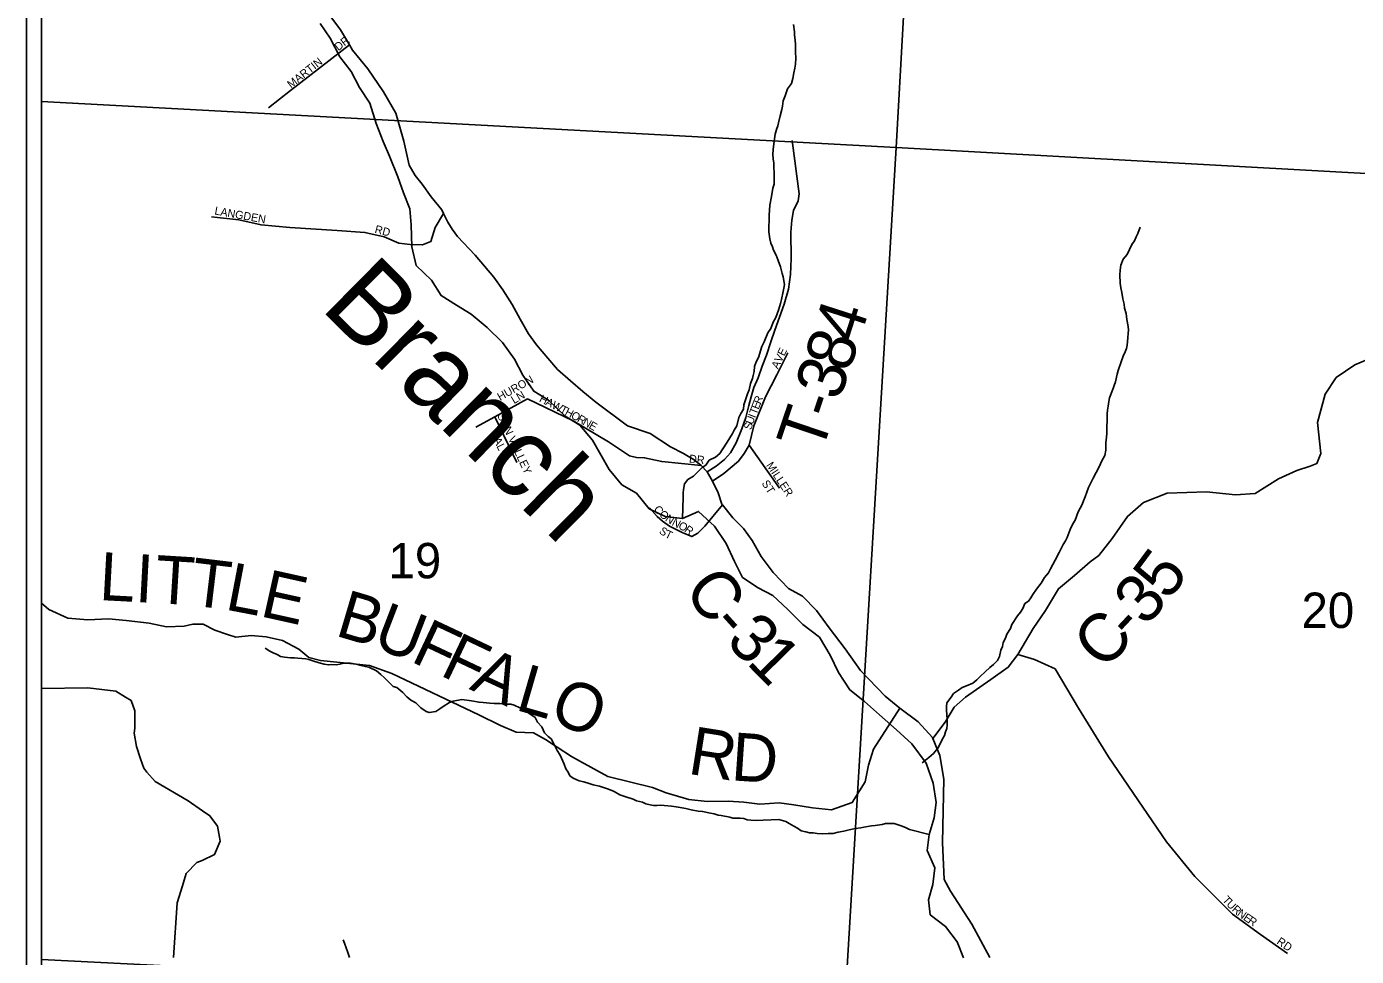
# Model space of a CAD drawing. Extents: x 0 to 34, y 0 to 22.
# Drawn here: x 2.6 to 4.174, y 17.152 to 18.251 of the extents above; entities that cross this region are included whole.
import ezdxf

# ---------------------------------------------------------------- set-up
doc = ezdxf.new("R2010")
doc.units = 0
for name, color, linetype in [('GM_X_County', 7, 'Continuous'), ('GM_X_County_Road', 7, 'Continuous'), ('GM_X_County_Road_Text', 7, 'Continuous'), ('GM_X_Minor_River', 7, 'Continuous'), ('GM_X_Minor_River_Text', 7, 'Continuous'), ('GM_X_Section', 7, 'Continuous'), ('GM_X_Section_Text', 7, 'Continuous'), ('GM_X_Township', 7, 'Continuous'), ('GM_X_Township_Road', 7, 'Continuous'), ('GM_X_Township_Road_Text', 7, 'Continuous'), ('GM_X_Township_ROW', 7, 'Continuous'), ('GM_X_Township_Subdivision', 7, 'Continuous'), ('GM_X_Township_Subdivision_Text', 7, 'Continuous'), ('SH_Data', 7, 'Continuous')]:
    doc.layers.add(name, color=color, linetype=linetype)

msp = doc.modelspace()

# ---------------------------------------------------------------- linework, layer by layer
at = {"layer": 'GM_X_County'}
msp.add_lwpolyline([(9.4175, 16.6203), (9.4175, 20.9), (2.6175, 20.9), (2.6175, 15.1694)], dxfattribs=at)
at = {"layer": 'GM_X_County_Road'}
for points in [[(3.7398, 17.1503), (3.7184, 17.1898), (3.6933, 17.2288), (3.6857, 17.2425), (3.6837, 17.2866), (3.6854, 17.3614), (3.6808, 17.3895), (3.6725, 17.4096), (3.672, 17.4107), (3.6549, 17.4293), (3.6332, 17.4452), (3.6158, 17.4596), (3.5869, 17.4899), (3.5686, 17.5157), (3.5496, 17.5404), (3.5348, 17.5608), (3.5181, 17.5779), (3.5014, 17.587), (3.4835, 17.6059), (3.4694, 17.6249), (3.4584, 17.6438), (3.4485, 17.6579), (3.4359, 17.6704), (3.4234, 17.6858), (3.4226, 17.6867), (3.4182, 17.7002), (3.4117, 17.7138), (3.4052, 17.7249), (3.3984, 17.7322), (3.3899, 17.739), (3.3772, 17.7464), (3.3619, 17.7546), (3.3378, 17.7704), (3.311, 17.7791), (3.2734, 17.8071), (3.2582, 17.8199), (3.2437, 17.8324), (3.2282, 17.8461), (3.2168, 17.8593), (3.2035, 17.8749), (3.1939, 17.8881), (3.184, 17.9056), (3.1745, 17.9226), (3.1635, 17.9401), (3.1528, 17.9552), (3.1308, 17.981), (3.1099, 18.0033), (3.1034, 18.012), (3.0985, 18.02), (3.0933, 18.0306), (3.0912, 18.0348), (3.0787, 18.0503), (3.068, 18.0651), (3.0597, 18.0753), (3.0528, 18.0874), (3.0463, 18.1159), (3.0368, 18.1489), (3.0223, 18.1743), (3.0037, 18.2016), (2.9858, 18.2235), (2.982, 18.2298), (2.9713, 18.2478), (2.9542, 18.2709)], [(3.6725, 17.4096), (3.6871, 17.4286), (3.6977, 17.4465), (3.7109, 17.4583), (3.7412, 17.4793), (3.7616, 17.4937), (3.773, 17.5089), (3.7911, 17.5394), (3.8058, 17.561), (3.8209, 17.5865), (3.8402, 17.6021), (3.8584, 17.6185), (3.869, 17.6261), (3.8844, 17.6462), (3.9026, 17.6721), (3.9215, 17.6885), (3.9495, 17.6995), (3.9961, 17.7012), (4.0306, 17.6978), (4.0537, 17.6994), (4.0814, 17.7165), (4.103, 17.7264), (4.1189, 17.7314), (4.1268, 17.7348), (4.1317, 17.7466), (4.1275, 17.7831), (4.1365, 17.8169), (4.1497, 17.8366), (4.1716, 17.8515), (4.1944, 17.861)], [(2.6175, 17.5696), (2.6262, 17.5619), (2.6489, 17.5517), (2.6725, 17.5499), (2.6971, 17.5511), (2.7179, 17.5489), (2.7449, 17.5459), (2.7657, 17.5414), (2.7866, 17.5425), (2.7968, 17.5448), (2.8089, 17.5445), (2.8226, 17.5377), (2.8378, 17.5324), (2.8476, 17.5294), (2.8658, 17.5313), (2.8833, 17.5298), (2.903, 17.5253), (2.922, 17.5151), (2.9341, 17.5053), (2.9478, 17.5019), (3.0058, 17.4959), (3.032, 17.4865), (3.1352, 17.4373), (3.1606, 17.4249), (3.1792, 17.4169), (3.1997, 17.4162), (3.2141, 17.4083), (3.2278, 17.3992), (3.2449, 17.3882), (3.2553, 17.3824)], [(2.7844, 17.2352), (2.7865, 17.242), (2.7889, 17.2497), (2.8013, 17.2627), (2.8079, 17.2652), (2.8225, 17.2722), (2.8289, 17.2879), (2.8282, 17.2927), (2.826, 17.3056), (2.817, 17.3181), (2.8083, 17.3241), (2.791, 17.3359), (2.7523, 17.3586), (2.7423, 17.3698), (2.7386, 17.3745), (2.7349, 17.3856), (2.7301, 17.4), (2.7274, 17.4157), (2.728, 17.4215), (2.7282, 17.4421), (2.7237, 17.4544), (2.717, 17.4585), (2.7056, 17.4653), (2.6724, 17.4693), (2.6175, 17.4685)], [(3.2553, 17.3824), (3.2554, 17.3824), (3.2878, 17.3644), (3.3405, 17.3516), (3.3568, 17.3451), (3.3837, 17.3372), (3.4053, 17.335), (3.4307, 17.3354), (3.4486, 17.3343), (3.4675, 17.3317), (3.4906, 17.3333), (3.5077, 17.331), (3.5301, 17.3273), (3.5524, 17.325), (3.5771, 17.3338), (3.5922, 17.3582), (3.5963, 17.3779), (3.6023, 17.3969), (3.6332, 17.4452)], [(2.7739, 17.1505), (2.7783, 17.2151), (2.7844, 17.2351), (2.7844, 17.2352)]]:
    msp.add_lwpolyline(points, dxfattribs=at)
at = {"layer": 'GM_X_Minor_River'}
for points in [[(2.9472, 18.2553), (2.9593, 18.2378), (2.9706, 18.2158), (2.9842, 18.1983), (2.994, 18.1793), (3.0061, 18.1611), (3.0136, 18.1368), (3.0219, 18.1156), (3.0294, 18.0981), (3.0393, 18.0738), (3.046, 18.0549), (3.0536, 18.0359), (3.0551, 18.0169), (3.0558, 17.9911), (3.061, 17.9691), (3.0792, 17.9516), (3.0905, 17.9334), (3.1087, 17.922), (3.1261, 17.9114), (3.145, 17.8954), (3.1631, 17.878), (3.1775, 17.8582), (3.1873, 17.8392), (3.2001, 17.8202), (3.2175, 17.8096), (3.2372, 17.7906), (3.2545, 17.78), (3.2697, 17.7625), (3.2893, 17.7276), (3.3044, 17.7093), (3.3218, 17.6995), (3.3369, 17.6812), (3.3558, 17.6721), (3.3763, 17.6698), (3.3952, 17.6781), (3.4141, 17.6607), (3.4277, 17.6401), (3.4375, 17.6189), (3.4473, 17.5999), (3.4655, 17.5877), (3.4829, 17.5786), (3.5003, 17.5626), (3.5184, 17.5444), (3.5381, 17.5292), (3.5509, 17.5079), (3.5607, 17.4874), (3.5743, 17.4669), (3.5917, 17.4532), (3.6091, 17.4373), (3.6295, 17.4198), (3.6476, 17.4031), (3.6643, 17.3803), (3.6726, 17.3567), (3.6763, 17.3339), (3.674, 17.3157), (3.6679, 17.2959), (3.6656, 17.277), (3.6747, 17.2564), (3.6724, 17.2367), (3.6671, 17.2185), (3.6693, 17.201), (3.6875, 17.1873), (3.7011, 17.1691), (3.7086, 17.1501)], [(3.3763, 17.6698), (3.3768, 17.6945), (3.3769, 17.6999), (3.3774, 17.704), (3.3786, 17.7105), (3.3825, 17.7157), (3.389, 17.7198), (3.3932, 17.7235), (3.3994, 17.7299), (3.4036, 17.7328), (3.4079, 17.7385), (3.4152, 17.7421), (3.4205, 17.7466), (3.4229, 17.7507), (3.4291, 17.7601), (3.4353, 17.7703), (3.4373, 17.7741), (3.4404, 17.7793), (3.4429, 17.7892), (3.4448, 17.7929), (3.4483, 17.7989), (3.4488, 17.8043), (3.4532, 17.8171), (3.4552, 17.822), (3.4568, 17.8292), (3.4588, 17.8352), (3.4597, 17.839), (3.4609, 17.8436), (3.4614, 17.8496), (3.4633, 17.8549), (3.4661, 17.8602), (3.4701, 17.873), (3.4728, 17.8787), (3.4772, 17.8892), (3.4807, 17.8945), (3.4835, 17.9017), (3.4866, 17.9073), (3.4898, 17.916), (3.4922, 17.9239), (3.4934, 17.9289), (3.4951, 17.9383), (3.4959, 17.9421), (3.4968, 17.9463), (3.4954, 17.9554), (3.494, 17.9596), (3.4922, 17.9672), (3.4893, 17.9749), (3.4868, 17.981), (3.4838, 17.9871), (3.4828, 17.991), (3.4806, 17.9952), (3.4795, 18.0005), (3.4785, 18.0089), (3.4789, 18.0283), (3.4795, 18.0404), (3.4816, 18.0506), (3.4832, 18.0605), (3.4845, 18.065), (3.4847, 18.0798), (3.4844, 18.0836), (3.4841, 18.0901), (3.4835, 18.095), (3.4832, 18.1003), (3.4833, 18.106), (3.4842, 18.1129), (3.485, 18.1189), (3.4859, 18.1242), (3.4875, 18.1299), (3.4891, 18.1341), (3.4899, 18.1378), (3.4919, 18.1458), (3.4936, 18.1533), (3.4944, 18.1575), (3.4953, 18.1636), (3.4977, 18.1696), (3.5005, 18.1779), (3.5051, 18.1843), (3.5067, 18.19), (3.508, 18.1968), (3.5092, 18.2025), (3.5097, 18.207), (3.5102, 18.2142), (3.5099, 18.2211), (3.5097, 18.2306), (3.5094, 18.2351), (3.5088, 18.2416), (3.5085, 18.2454), (3.5075, 18.2538)], [(3.6596, 17.3807), (3.6676, 17.387), (3.673, 17.3919), (3.6784, 17.3982), (3.6812, 17.4031), (3.6836, 17.4084), (3.6863, 17.4129), (3.6875, 17.4175), (3.6891, 17.4212), (3.6895, 17.4254), (3.6893, 17.4323), (3.6887, 17.4429), (3.6884, 17.4475), (3.6889, 17.4517), (3.6939, 17.4584), (3.697, 17.4625), (3.7027, 17.4666), (3.707, 17.4696), (3.7123, 17.4718), (3.7196, 17.4751), (3.7246, 17.4788), (3.7284, 17.4829), (3.7342, 17.4885), (3.74, 17.4933), (3.7442, 17.4971), (3.7488, 17.5019), (3.7512, 17.5065), (3.7528, 17.514), (3.7548, 17.5182), (3.7556, 17.5231), (3.7584, 17.528), (3.76, 17.5329), (3.7643, 17.5397), (3.7658, 17.5442), (3.7725, 17.5547), (3.776, 17.5589), (3.7787, 17.5634), (3.7814, 17.569), (3.7857, 17.572), (3.7884, 17.5757), (3.7907, 17.5799), (3.795, 17.5859), (3.8004, 17.593), (3.8047, 17.5998), (3.8093, 17.6054), (3.8117, 17.6103), (3.8172, 17.6205), (3.8219, 17.6295), (3.8266, 17.6389), (3.8293, 17.6431), (3.8313, 17.6472), (3.8349, 17.6567), (3.838, 17.6634), (3.8407, 17.6676), (3.8443, 17.6774), (3.849, 17.6864), (3.8506, 17.6906), (3.8526, 17.6955), (3.8566, 17.7064), (3.8621, 17.7174), (3.8691, 17.7309), (3.8723, 17.7377), (3.8758, 17.7441), (3.877, 17.7506), (3.8772, 17.7593), (3.8777, 17.7657), (3.8781, 17.7703), (3.8785, 17.7935), (3.879, 17.798), (3.8798, 17.8026), (3.8807, 17.8079), (3.8815, 17.8124), (3.8851, 17.8215), (3.8887, 17.8313), (3.8904, 17.8404), (3.8916, 17.8449), (3.8952, 17.8551), (3.8975, 17.8615), (3.8999, 17.8668), (3.9015, 17.8706), (3.9023, 17.8747), (3.9032, 17.8835), (3.9037, 17.8888), (3.9038, 17.8926), (3.9035, 17.8968), (3.9021, 17.9051), (3.9011, 17.912), (3.8993, 17.9185), (3.8986, 17.923), (3.8972, 17.9295), (3.8962, 17.9371), (3.8948, 17.9425), (3.8941, 17.9482), (3.8936, 17.9577), (3.894, 17.9634), (3.8949, 17.9695), (3.8977, 17.9766), (3.9023, 17.9819), (3.9078, 17.9939), (3.9109, 17.9981), (3.9129, 18.003)], [(3.9129, 18.003), (3.9149, 18.0067), (3.9178, 18.0144)], [(3.0841, 17.4415), (3.0765, 17.4401), (3.0728, 17.4413), (3.0664, 17.4456), (3.0605, 17.4518), (3.0548, 17.4549), (3.05, 17.4588), (3.0451, 17.4638), (3.038, 17.4697), (3.0339, 17.4709), (3.0276, 17.4774), (3.0235, 17.4813), (3.019, 17.4852), (3.0141, 17.4895), (3.0048, 17.4938), (3.001, 17.4946), (2.9961, 17.4959), (2.99, 17.4975), (2.9832, 17.4984), (2.9753, 17.4985), (2.9707, 17.4974), (2.9662, 17.4967), (2.9612, 17.4968), (2.9571, 17.4965), (2.9522, 17.4974), (2.9461, 17.499), (2.9397, 17.501), (2.9341, 17.503), (2.9303, 17.5038), (2.9258, 17.5039), (2.9208, 17.5044), (2.9171, 17.5048), (2.9121, 17.5049), (2.905, 17.5058), (2.9004, 17.5066), (2.8967, 17.509), (2.8918, 17.5109), (2.8877, 17.5129), (2.8824, 17.5164)], [(3.6679, 17.2959), (3.6446, 17.3019), (3.6401, 17.3042), (3.6348, 17.3062), (3.6265, 17.309), (3.6205, 17.3091), (3.6163, 17.3088), (3.6125, 17.3077), (3.6041, 17.3067), (3.5999, 17.3061), (3.5908, 17.3047), (3.587, 17.304), (3.5806, 17.303), (3.5718, 17.3012), (3.5669, 17.2998), (3.5604, 17.2988), (3.5543, 17.2973), (3.5487, 17.2971), (3.5422, 17.2968), (3.5354, 17.2973), (3.5309, 17.2977), (3.5263, 17.2978), (3.5222, 17.299), (3.5165, 17.3003), (3.5124, 17.3034), (3.5079, 17.3057), (3.5023, 17.3089), (3.4985, 17.3112), (3.4902, 17.3136), (3.4811, 17.3134), (3.4717, 17.3128), (3.4641, 17.3126), (3.4569, 17.3127), (3.4527, 17.3131), (3.4486, 17.3147), (3.4444, 17.3152), (3.4357, 17.3153), (3.432, 17.3165), (3.4221, 17.3182), (3.4184, 17.3187), (3.4135, 17.3203), (3.4093, 17.3211), (3.3999, 17.3232), (3.3946, 17.3237), (3.3866, 17.3249), (3.3802, 17.3266), (3.3734, 17.3278), (3.3685, 17.3287), (3.3632, 17.3295), (3.3587, 17.33), (3.3545, 17.3304), (3.35, 17.3305), (3.3458, 17.3302), (3.342, 17.3303), (3.3379, 17.3311), (3.3326, 17.3323), (3.3289, 17.3343), (3.3217, 17.3359), (3.3176, 17.3379), (3.3089, 17.3403), (3.3021, 17.3427), (3.2954, 17.3466), (3.2886, 17.3494), (3.2826, 17.3514), (3.278, 17.353), (3.2705, 17.3547), (3.2656, 17.3563), (3.2592, 17.3583), (3.2539, 17.3595), (3.2468, 17.3627), (3.243, 17.3654), (3.2408, 17.3696), (3.2379, 17.3735), (3.2361, 17.3792), (3.2313, 17.3896), (3.228, 17.3953), (3.2251, 17.4007), (3.2207, 17.4091), (3.217, 17.4119), (3.2129, 17.4161), (3.2096, 17.4234), (3.2044, 17.4288), (3.2018, 17.4342), (3.1943, 17.4396), (3.1899, 17.4439), (3.1835, 17.4459), (3.1771, 17.4487), (3.1729, 17.4499), (3.1676, 17.45), (3.1601, 17.4509), (3.1532, 17.451), (3.1483, 17.4514), (3.1404, 17.4519), (3.1355, 17.4524), (3.1264, 17.4541), (3.1151, 17.4554), (3.1048, 17.4537), (3.1006, 17.4522), (3.093, 17.4474), (3.0891, 17.4445), (3.0841, 17.4415)], [(2.9821, 17.1505), (2.9803, 17.1562), (2.9781, 17.162), (2.9763, 17.1673), (2.9745, 17.1712)]]:
    msp.add_lwpolyline(points, dxfattribs=at)
at = {"layer": 'GM_X_Section'}
for p, q in [((2.6175, 19.1938), (2.6175, 18.1627)), ((2.6175, 18.1627), (2.6175, 17.1482))]:
    msp.add_line(p, q, dxfattribs=at)
for points in [[(2.6175, 18.1627), (3.6288, 18.1086), (3.6864, 19.1354), (2.6175, 19.1938)], [(2.6175, 17.1482), (3.5685, 17.0999), (3.6288, 18.1086), (2.6175, 18.1627)]]:
    msp.add_lwpolyline(points, dxfattribs=at)
for points in [[(3.6864, 19.1354), (4.7704, 19.0729), (4.7124, 18.0487), (3.6288, 18.1086)], [(3.6288, 18.1086), (4.7124, 18.0487), (4.6537, 17.0401), (3.5685, 17.0999)]]:
    msp.add_lwpolyline(points, close=True, dxfattribs=at)
at = {"layer": 'GM_X_Township'}
msp.add_line((2.6175, 19.3567), (2.6175, 15.1694), dxfattribs=at)
at = {"layer": 'GM_X_Township_Road'}
msp.add_lwpolyline([(3.4052, 17.7249), (3.4159, 17.7316), (3.4258, 17.7393), (3.4329, 17.7472), (3.4397, 17.7591), (3.4465, 17.7758), (3.451, 17.7891), (3.4547, 17.8033), (3.4573, 17.8137), (3.4604, 17.8248), (3.4655, 17.8361), (3.4706, 17.85), (3.4754, 17.8627), (3.4808, 17.8786), (3.4853, 17.8924), (3.4966, 17.9233), (3.5014, 17.9411), (3.504, 17.9581), (3.5048, 17.9771), (3.5045, 18.0082), (3.5054, 18.0226), (3.5074, 18.0339), (3.513, 18.0456), (3.5142, 18.0535), (3.5113, 18.0744), (3.5059, 18.1166)], dxfattribs=at)
at = {"layer": 'GM_X_Township_ROW'}
msp.add_lwpolyline([(2.8863, 18.1555), (2.9124, 18.1758), (2.9124, 18.1758)], dxfattribs=at)
at = {"layer": 'GM_X_Township_Subdivision'}
for points in [[(2.9124, 18.1758), (2.982, 18.2298)], [(2.8187, 18.0266), (2.851, 18.0229), (2.8775, 18.0169), (2.9116, 18.0139), (2.9677, 18.0102), (3.0003, 18.008), (3.0231, 18.0027), (3.0405, 17.9952), (3.0538, 17.9937), (3.0686, 17.9934), (3.0784, 17.9972), (3.0833, 18.0139), (3.0933, 18.0306)], [(3.4117, 17.7138), (3.425, 17.7229), (3.4423, 17.7373), (3.4491, 17.7464), (3.455, 17.7566), (3.4604, 17.7792), (3.4743, 17.8134), (3.4876, 17.8395), (3.5009, 17.8655)], [(3.1315, 17.7776), (3.1539, 17.79), (3.1926, 17.8114)], [(3.1926, 17.8114), (3.2469, 17.785), (3.2886, 17.7604), (3.3133, 17.7438), (3.3217, 17.7419), (3.3312, 17.7415), (3.3516, 17.737), (3.3984, 17.7322)], [(3.1539, 17.79), (3.1801, 17.7361)], [(3.455, 17.7566), (3.4908, 17.7054)], [(3.4234, 17.6858), (3.4026, 17.6608), (3.3943, 17.6524), (3.3871, 17.6482), (3.3757, 17.6531), (3.3609, 17.6607), (3.3526, 17.6664), (3.3461, 17.6721), (3.337, 17.6823)], [(4.0919, 17.1553), (4.0603, 17.1776), (4.0269, 17.2018), (3.9823, 17.2464), (3.9489, 17.2874), (3.921, 17.3283), (3.8801, 17.3878), (3.8448, 17.4454), (3.817, 17.4919), (3.7928, 17.503), (3.773, 17.5089)]]:
    msp.add_lwpolyline(points, dxfattribs=at)
at = {"layer": 'SH_Data'}
msp.add_line((2.6, 20.9), (2.6, 14.1), dxfattribs=at)

# ---------------------------------------------------------------- texts
at = {"layer": 'GM_X_County_Road_Text'}
for s, rotation, p in [('L', 356.9321, (2.6851, 17.5733)), ('I', 356.9296, (2.7276, 17.571)), ('T', 356.4846, (2.7508, 17.5698)), ('5', 53.3164, (3.951, 17.5713)), ('T', 353.1519, (2.7923, 17.5672)), ('L', 349.171, (2.8335, 17.5623)), ('E', 347.4716, (2.8748, 17.5544)), ('C', 306.7238, (3.3763, 17.585)), ('3', 48.1905, (3.9242, 17.5409)), ('B', 343.4667, (2.9637, 17.5316)), ('U', 338.9869, (3.0073, 17.5187)), ('F', 334.8259, (3.053, 17.5012)), ('-', 311.9145, (3.4077, 17.5432)), ('3', 315.4585, (3.426, 17.5231)), ('C', 46.4522, (3.8748, 17.4887)), ('-', 46.8054, (3.9072, 17.5228)), ('F', 334.5708, (3.0876, 17.4849)), ('1', 314.4499, (3.4507, 17.4987)), ('A', 335.1159, (3.1228, 17.4682)), ('L', 343.8609, (3.177, 17.4438)), ('O', 336.0803, (3.2159, 17.4327)), ('R', 350.9804, (3.3812, 17.368)), ('D', 356.1129, (3.4327, 17.3601))]:
    msp.add_text(s, height=0.0568, rotation=rotation, dxfattribs=at).set_placement(p)
at = {"layer": 'GM_X_Minor_River_Text'}
msp.add_text('Branch', height=0.09472, rotation=315.3304, dxfattribs=at).set_placement((2.9463, 17.9184))
at = {"layer": 'GM_X_Section_Text'}
for s, p in [('19', (3.0283, 17.5989)), ('20', (4.1087, 17.5402))]:
    msp.add_text(s, height=0.04186, rotation=0, dxfattribs=at).set_placement(p)
at = {"layer": 'GM_X_Township_Road_Text'}
for s, rotation, p in [('4', 72.1937, (3.5841, 17.8749)), ('8', 71.4957, (3.5728, 17.841)), ('3', 71.3123, (3.5615, 17.8076)), ('-', 71.2801, (3.554, 17.7855)), ('T', 71.2611, (3.5403, 17.7452))]:
    msp.add_text(s, height=0.0568, rotation=rotation, dxfattribs=at).set_placement(p)
at = {"layer": 'GM_X_Township_Subdivision_Text'}
for s, rotation, p in [('DR', 38.1565, (2.9689, 18.2223)), ('MARTIN', 38.3337, (2.913, 18.1781)), ('LANGDEN', 349.8457, (2.8219, 18.0294)), ('RD', 345.2539, (3.0113, 18.0077)), ('AVE', 64.3642, (3.4892, 17.8459)), ('HURON', 29.1677, (3.1603, 17.8086)), ('LN', 30.4618, (3.1768, 17.8049)), ('H', 332.5187, (3.2058, 17.8083)), ('R', 68.9596, (3.4685, 17.8042)), ('A', 332.5038, (3.2132, 17.8045)), ('W', 332.5254, (3.2206, 17.8007)), ('T', 332.5031, (3.2302, 17.7957)), ('H', 332.5227, (3.2361, 17.7926)), ('T', 68.9559, (3.4637, 17.7918)), ('E', 68.9571, (3.4661, 17.798)), ('SUN VALLEY', 295.0955, (3.1566, 17.7917)), ('O', 331.4994, (3.2434, 17.7888)), ('R', 330.3221, (3.2507, 17.7848)), ('N', 330.2565, (3.2572, 17.7811)), ('E', 330.265, (3.2645, 17.777)), ('S', 72.9455, (3.4574, 17.7739)), ('U', 69.5949, (3.4593, 17.7801)), ('I', 68.9841, (3.4622, 17.7879)), ('ALY', 296.5659, (3.152, 17.7628)), ('DR', 353.6608, (3.3835, 17.736)), ('MILLER', 303.3878, (3.4748, 17.7327)), ('ST', 302.7321, (3.4694, 17.7114)), ('C', 309.8584, (3.3414, 17.6803)), ('O', 321.3138, (3.3477, 17.6731)), ('N', 325.8463, (3.3549, 17.6674)), ('S', 324.5838, (3.3477, 17.6529)), ('T', 333.8543, (3.3545, 17.6481)), ('N', 332.388, (3.3628, 17.6621)), ('O', 334.355, (3.3705, 17.6581)), ('R', 324.4394, (3.3776, 17.6547)), ('T', 311.9837, (4.0144, 17.218)), ('U', 314.2931, (4.0191, 17.2128)), ('R', 318.9119, (4.0256, 17.2062)), ('N', 323.5307, (4.0318, 17.2008)), ('E', 325.8401, (4.0389, 17.1956)), ('R', 325.8401, (4.0444, 17.1919)), ('RD', 325.4903, (4.0785, 17.1674))]:
    msp.add_text(s, height=0.00947, rotation=rotation, dxfattribs=at).set_placement(p)

doc.saveas('drawing.dxf')
